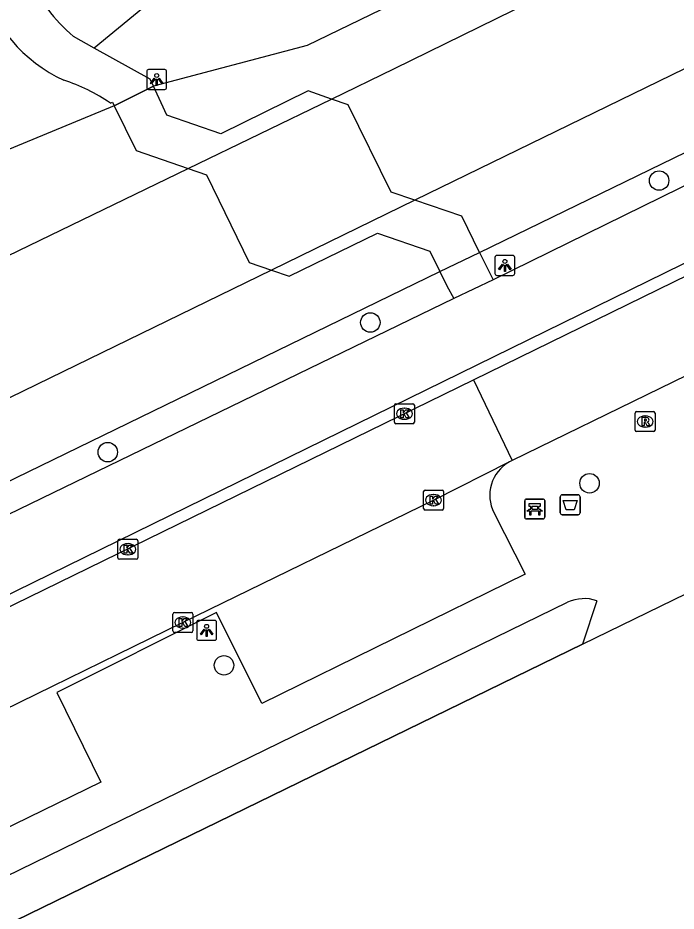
# Model space of a CAD drawing. Extents: x 160457 to 162082, y 388340 to 389736.
# Drawn here: x 161057.38 to 161090.43, y 388773.54 to 388818.39 of the extents above; entities that cross this region are included whole.
import ezdxf

# ---------------------------------------------------------------- set-up
doc = ezdxf.new("R2010")
doc.units = 0
for name, color, linetype in [('IMGEO_Afvalbak', 7, 'Continuous'), ('IMGEO_Bank', 7, 'Continuous'), ('IMGEO_Boom', 7, 'Continuous'), ('IMGEO_Dek', 7, 'Continuous'), ('IMGEO_Fietspad_gesloten', 7, 'Continuous'), ('IMGEO_Groenvoorziening', 7, 'Continuous'), ('IMGEO_Haag', 7, 'Continuous'), ('IMGEO_Hek', 7, 'Continuous'), ('IMGEO_Kolk', 7, 'Continuous'), ('IMGEO_Lichtpunt', 7, 'Continuous'), ('IMGEO_Rijbaan_lokaal_gesloten', 7, 'Continuous'), ('IMGEO_Rijbaan_lokaal_open', 7, 'Continuous'), ('IMGEO_Rioolput', 7, 'Continuous'), ('IMGEO_Voetgangersgebied_gesloten', 7, 'Continuous'), ('IMGEO_Voetpad_open', 7, 'Continuous'), ('IMGEO_Waterloop', 7, 'Continuous')]:
    doc.layers.add(name, color=color, linetype=linetype)

msp = doc.modelspace()

# ---------------------------------------------------------------- linework, layer by layer
at = {"layer": 'IMGEO_Afvalbak'}
for p, q in [((161084.615, 388793.541), (161084.615, 388794.341)), ((161084.615, 388794.341), (161084.615, 388793.541)), ((161084.715, 388794.441), (161085.505, 388794.441)), ((161085.505, 388794.441), (161084.715, 388794.441)), ((161085.605, 388794.341), (161085.605, 388793.541)), ((161085.605, 388793.541), (161085.605, 388794.341)), ((161085.505, 388793.441), (161084.715, 388793.441)), ((161084.715, 388793.441), (161085.505, 388793.441))]:
    msp.add_line(p, q, dxfattribs=at)
msp.add_lwpolyline([(161084.758, 388794.155), (161085.462, 388794.155), (161085.313, 388793.685), (161084.907, 388793.685), (161084.758, 388794.155)], dxfattribs=at)
for centre, start, end in [((161084.715, 388794.341), 90, 180), ((161084.715, 388794.341), 90, 180), ((161085.505, 388794.341), 0, 90), ((161085.505, 388794.341), 360, 90), ((161084.715, 388793.541), 180, 270), ((161084.715, 388793.541), 180, 270), ((161085.505, 388793.541), 270, 0), ((161085.505, 388793.541), 270, 0)]:
    msp.add_arc(centre, 0.1, start, end, dxfattribs=at)
at = {"layer": 'IMGEO_Bank'}
for p, q in [((161082.832, 388793.302), (161082.832, 388794.143)), ((161082.832, 388794.143), (161082.832, 388793.302)), ((161082.907, 388794.227), (161083.748, 388794.227)), ((161083.748, 388794.227), (161082.907, 388794.227)), ((161083.832, 388794.152), (161083.832, 388793.311)), ((161083.832, 388793.311), (161083.832, 388794.152)), ((161083.529, 388793.625), (161083.136, 388793.625)), ((161083.141, 388793.733), (161083.141, 388793.839)), ((161083.185, 388793.839), (161083.185, 388793.733)), ((161083.473, 388793.845), (161083.191, 388793.845)), ((161083.191, 388793.727), (161083.473, 388793.727)), ((161083.479, 388793.733), (161083.479, 388793.839)), ((161083.523, 388793.839), (161083.523, 388793.733)), ((161083.757, 388793.227), (161082.916, 388793.227)), ((161082.916, 388793.227), (161083.757, 388793.227))]:
    msp.add_line(p, q, dxfattribs=at)
for points in [[(161083.135, 388793.845), (161083.049, 388793.845), (161083.049, 388794.006), (161083.612, 388794.006), (161083.612, 388793.845), (161083.529, 388793.845)], [(161083.079, 388793.625), (161082.937, 388793.625), (161083.049, 388793.727), (161083.135, 388793.727)], [(161083.129, 388793.618), (161083.129, 388793.411), (161083.086, 388793.411), (161083.086, 388793.618)], [(161083.529, 388793.727), (161083.612, 388793.727), (161083.724, 388793.625), (161083.585, 388793.625)], [(161083.579, 388793.618), (161083.579, 388793.411), (161083.535, 388793.411), (161083.535, 388793.618)]]:
    msp.add_lwpolyline(points, dxfattribs=at)
for centre, radius, start, end in [((161082.91, 388794.149), 0.0779, 92.4484, 184.2845), ((161082.91, 388794.149), 0.0779, 92.4484, 184.2845), ((161083.754, 388794.149), 0.0779, 2.4484, 94.2845), ((161083.754, 388794.149), 0.0779, 2.4484, 94.2845), ((161083.079, 388793.618), 0.00671, 2.8957, 87.1043), ((161083.136, 388793.618), 0.00671, 92.8957, 177.1043), ((161083.134, 388793.838), 0.00671, 2.8957, 87.1043), ((161083.134, 388793.734), 0.00671, 272.8957, 357.1043), ((161083.191, 388793.838), 0.00671, 92.8957, 177.1043), ((161083.191, 388793.734), 0.00671, 182.8957, 267.1043), ((161083.473, 388793.838), 0.00671, 2.8957, 87.1043), ((161083.473, 388793.734), 0.00671, 272.8957, 357.1043), ((161083.53, 388793.838), 0.00671, 92.8957, 177.1043), ((161083.53, 388793.734), 0.00671, 182.8957, 267.1043), ((161083.528, 388793.618), 0.00671, 2.8957, 87.1043), ((161083.585, 388793.618), 0.00671, 92.8957, 177.1043), ((161082.91, 388793.305), 0.0779, 182.4484, 274.2845), ((161082.91, 388793.305), 0.0779, 182.4484, 274.2845), ((161083.754, 388793.305), 0.0779, 272.4484, 4.2845), ((161083.754, 388793.305), 0.0779, 272.4484, 4.2845)]:
    msp.add_arc(centre, radius, start, end, dxfattribs=at)
at = {"layer": 'IMGEO_Boom'}
for centre in [(161089.576, 388810.217), (161075.077, 388803.09), (161061.895, 388796.579), (161086.083, 388795.018), (161067.73, 388785.879)]:
    msp.add_circle(centre, 0.489, dxfattribs=at)
at = {"layer": 'IMGEO_Dek'}
msp.add_lwpolyline([(161073.971, 388814.013), (161073.128, 388814.312), (161071.95, 388814.73), (161067.566, 388812.56), (161064.863, 388813.499), (161064.185, 388814.95), (161062.222, 388813.974), (161063.317, 388811.727), (161065.935, 388810.828), (161066.857, 388810.512), (161068.987, 388806.104), (161070.115, 388805.722), (161071.009, 388805.419), (161075.432, 388807.583), (161078.057, 388806.679), (161078.571, 388805.645), (161080.564, 388806.614), (161079.676, 388808.426), (161077.309, 388809.227), (161076.116, 388809.631)], close=True, dxfattribs=at)
at = {"layer": 'IMGEO_Fietspad_gesloten'}
for points in [[(161212.675, 388869.73), (161150.663, 388839.341), (161081.251, 388805.232)], [(161027.242, 388774.896), (161145.643, 388832.943), (161218.307, 388868.529)], [(161081.251, 388805.232), (161079.266, 388804.288)], [(161079.266, 388804.288), (161032.258, 388781.507)]]:
    msp.add_lwpolyline(points, dxfattribs=at)
at = {"layer": 'IMGEO_Groenvoorziening'}
for points in [[(161075.698, 388840.303), (161072.339, 388832.239), (161069.169, 388825.246), (161068.959, 388824.387), (161068.636, 388823.565), (161068.204, 388822.794), (161067.671, 388822.088), (161067.077, 388821.489), (161066.398, 388820.959), (161065.634, 388820.515), (161061.219, 388816.872)], [(161085.107, 388823.406), (161071.905, 388817.006), (161064.185, 388814.95)], [(161062.222, 388813.974), (161056.682, 388811.679)]]:
    msp.add_lwpolyline(points, dxfattribs=at)
at = {"layer": 'IMGEO_Haag'}
for points in [[(161080.564, 388806.614), (161150.141, 388840.461), (161212.132, 388870.817)], [(161031.609, 388782.799), (161078.571, 388805.645)]]:
    msp.add_lwpolyline(points, dxfattribs=at)
at = {"layer": 'IMGEO_Hek'}
for points in [[(161085.726, 388786.938), (161096.137, 388792.012)], [(161047.138, 388756.252), (161042.329, 388765.788), (161085.726, 388786.938)]]:
    msp.add_lwpolyline(points, dxfattribs=at)
at = {"layer": 'IMGEO_Kolk'}
for p, q in [((161076.288, 388798.085), (161076.288, 388798.937)), ((161076.363, 388799.011), (161077.215, 388799.011)), ((161077.289, 388798.937), (161077.289, 388798.085)), ((161076.776, 388798.791), (161076.801, 388798.791)), ((161077.215, 388798.011), (161076.363, 388798.011)), ((161076.799, 388798.231), (161076.774, 388798.231)), ((161077.752, 388793.747), (161077.752, 388794.599)), ((161077.827, 388794.673), (161078.679, 388794.673)), ((161078.24, 388794.453), (161078.265, 388794.453)), ((161078.753, 388794.599), (161078.753, 388793.747)), ((161078.263, 388793.893), (161078.238, 388793.893)), ((161078.679, 388793.673), (161077.827, 388793.673)), ((161062.402, 388791.281), (161062.402, 388792.133)), ((161062.477, 388792.207), (161063.329, 388792.207)), ((161063.403, 388792.133), (161063.403, 388791.281)), ((161062.89, 388791.987), (161062.915, 388791.987)), ((161063.329, 388791.207), (161062.477, 388791.207)), ((161062.913, 388791.427), (161062.888, 388791.427)), ((161065.24, 388788.528), (161066.092, 388788.528)), ((161065.165, 388787.602), (161065.165, 388788.454)), ((161065.653, 388788.308), (161065.678, 388788.308)), ((161066.166, 388788.454), (161066.166, 388787.602)), ((161065.676, 388787.748), (161065.651, 388787.748)), ((161066.092, 388787.528), (161065.24, 388787.528))]:
    msp.add_line(p, q, dxfattribs=at)
for points in [[(161076.288, 388798.085), (161076.288, 388798.937)], [(161076.363, 388799.011), (161077.215, 388799.011)], [(161077.289, 388798.937), (161077.289, 388798.085)], [(161076.609, 388798.711), (161076.732, 388798.711), (161076.732, 388798.56), (161076.862, 388798.711), (161077.026, 388798.711), (161076.88, 388798.56), (161077.033, 388798.311), (161076.881, 388798.311), (161076.796, 388798.475), (161076.732, 388798.408), (161076.732, 388798.311), (161076.609, 388798.311), (161076.609, 388798.711)], [(161077.215, 388798.011), (161076.363, 388798.011)], [(161077.752, 388793.747), (161077.752, 388794.599)], [(161077.827, 388794.673), (161078.679, 388794.673)], [(161078.073, 388794.373), (161078.196, 388794.373), (161078.196, 388794.222), (161078.326, 388794.373), (161078.49, 388794.373), (161078.344, 388794.222), (161078.497, 388793.973), (161078.345, 388793.973), (161078.26, 388794.137), (161078.196, 388794.07), (161078.196, 388793.973), (161078.073, 388793.973), (161078.073, 388794.373)], [(161078.753, 388794.599), (161078.753, 388793.747)], [(161078.679, 388793.673), (161077.827, 388793.673)], [(161062.402, 388791.281), (161062.402, 388792.133)], [(161062.477, 388792.207), (161063.329, 388792.207)], [(161063.403, 388792.133), (161063.403, 388791.281)], [(161062.723, 388791.907), (161062.846, 388791.907), (161062.846, 388791.756), (161062.976, 388791.907), (161063.14, 388791.907), (161062.994, 388791.756), (161063.147, 388791.507), (161062.995, 388791.507), (161062.91, 388791.671), (161062.846, 388791.604), (161062.846, 388791.507), (161062.723, 388791.507), (161062.723, 388791.907)], [(161063.329, 388791.207), (161062.477, 388791.207)], [(161065.24, 388788.528), (161066.092, 388788.528)], [(161065.165, 388787.602), (161065.165, 388788.454)], [(161065.486, 388788.228), (161065.609, 388788.228), (161065.609, 388788.077), (161065.739, 388788.228), (161065.903, 388788.228), (161065.757, 388788.077), (161065.91, 388787.828), (161065.758, 388787.828), (161065.673, 388787.992), (161065.609, 388787.925), (161065.609, 388787.828), (161065.486, 388787.828), (161065.486, 388788.228)], [(161066.166, 388788.454), (161066.166, 388787.602)], [(161066.092, 388787.528), (161065.24, 388787.528)]]:
    msp.add_lwpolyline(points, dxfattribs=at)
for centre, start, end in [((161076.365, 388798.935), 91.552, 178.448), ((161076.365, 388798.935), 91.552, 178.448), ((161077.213, 388798.935), 1.552, 88.448), ((161077.213, 388798.935), 1.552, 88.448), ((161076.365, 388798.087), 181.552, 268.448), ((161076.365, 388798.087), 181.552, 268.448), ((161077.213, 388798.087), 271.552, 358.448), ((161077.213, 388798.087), 271.552, 358.448), ((161077.829, 388794.597), 91.552, 178.448), ((161077.829, 388794.597), 91.552, 178.448), ((161078.677, 388794.597), 1.552, 88.448), ((161078.677, 388794.597), 1.552, 88.448), ((161077.829, 388793.749), 181.552, 268.448), ((161077.829, 388793.749), 181.552, 268.448), ((161078.677, 388793.749), 271.552, 358.448), ((161078.677, 388793.749), 271.552, 358.448), ((161062.479, 388792.131), 91.552, 178.448), ((161062.479, 388792.131), 91.552, 178.448), ((161063.327, 388792.131), 1.552, 88.448), ((161063.327, 388792.131), 1.552, 88.448), ((161062.479, 388791.283), 181.552, 268.448), ((161062.479, 388791.283), 181.552, 268.448), ((161063.327, 388791.283), 271.552, 358.448), ((161063.327, 388791.283), 271.552, 358.448), ((161065.242, 388788.452), 91.552, 178.448), ((161065.242, 388788.452), 91.552, 178.448), ((161066.09, 388788.452), 1.552, 88.448), ((161066.09, 388788.452), 1.552, 88.448), ((161065.242, 388787.604), 181.552, 268.448), ((161065.242, 388787.604), 181.552, 268.448), ((161066.09, 388787.604), 271.552, 358.448), ((161066.09, 388787.604), 271.552, 358.448)]:
    msp.add_arc(centre, 0.0765, start, end, dxfattribs=at)
for centre, major_axis, ratio, start_param, end_param in [((161076.775, 388798.511), (-0.387, 0.002), 0.722429, 4.712389, 7.853982), ((161076.8, 388798.511), (-0.39, 0.002), 0.717154, 1.570796, 4.712389), ((161078.239, 388794.173), (-0.387, 0.002), 0.722429, 4.712389, 7.853982), ((161078.264, 388794.173), (-0.39, 0.002), 0.717154, 1.570796, 4.712389), ((161062.889, 388791.707), (-0.387, 0.002), 0.722429, 4.712389, 7.853982), ((161062.914, 388791.707), (-0.39, 0.002), 0.717154, 1.570796, 4.712389), ((161065.652, 388788.028), (-0.387, 0.002), 0.722429, 4.712389, 7.853982), ((161065.677, 388788.028), (-0.39, 0.002), 0.717154, 1.570796, 4.712389)]:
    msp.add_ellipse(centre, major_axis=major_axis, ratio=ratio, start_param=start_param, end_param=end_param, dxfattribs=at)
at = {"layer": 'IMGEO_Lichtpunt'}
for p, q in [((161063.854, 388815.695), (161063.854, 388814.888)), ((161063.854, 388815.695), (161063.854, 388814.888)), ((161064.756, 388815.79), (161063.948, 388815.79)), ((161064.756, 388815.79), (161063.948, 388815.79)), ((161064.85, 388814.888), (161064.85, 388815.695)), ((161064.85, 388814.888), (161064.85, 388815.695)), ((161063.948, 388814.794), (161064.756, 388814.794)), ((161063.948, 388814.794), (161064.756, 388814.794)), ((161082.235, 388806.455), (161081.427, 388806.455)), ((161082.235, 388806.455), (161081.427, 388806.455)), ((161081.333, 388806.36), (161081.333, 388805.553)), ((161081.333, 388806.36), (161081.333, 388805.553)), ((161082.329, 388805.553), (161082.329, 388806.36)), ((161082.329, 388805.553), (161082.329, 388806.36)), ((161081.427, 388805.459), (161082.235, 388805.459)), ((161081.427, 388805.459), (161082.235, 388805.459)), ((161067.261, 388788.133), (161066.453, 388788.133)), ((161067.261, 388788.133), (161066.453, 388788.133)), ((161066.359, 388788.038), (161066.359, 388787.231)), ((161066.359, 388788.038), (161066.359, 388787.231)), ((161067.355, 388787.231), (161067.355, 388788.038)), ((161067.355, 388787.231), (161067.355, 388788.038)), ((161066.453, 388787.137), (161067.261, 388787.137)), ((161066.453, 388787.137), (161067.261, 388787.137))]:
    msp.add_line(p, q, dxfattribs=at)
for points in [[(161064.228, 388815.359), (161064.267, 388815.331), (161064.079, 388815.069), (161064.041, 388815.096), (161064.228, 388815.359)], [(161064.33, 388815.311), (161064.377, 388815.311), (161064.377, 388814.989), (161064.33, 388814.989), (161064.33, 388815.311)], [(161064.44, 388815.331), (161064.478, 388815.358), (161064.665, 388815.096), (161064.626, 388815.068), (161064.44, 388815.331)], [(161081.707, 388806.024), (161081.746, 388805.996), (161081.558, 388805.734), (161081.52, 388805.761), (161081.707, 388806.024)], [(161081.919, 388805.996), (161081.957, 388806.023), (161082.144, 388805.761), (161082.105, 388805.733), (161081.919, 388805.996)], [(161081.809, 388805.976), (161081.856, 388805.976), (161081.856, 388805.654), (161081.809, 388805.654), (161081.809, 388805.976)], [(161066.733, 388787.702), (161066.772, 388787.674), (161066.584, 388787.412), (161066.546, 388787.439), (161066.733, 388787.702)], [(161066.835, 388787.654), (161066.882, 388787.654), (161066.882, 388787.332), (161066.835, 388787.332), (161066.835, 388787.654)], [(161066.945, 388787.674), (161066.983, 388787.701), (161067.17, 388787.439), (161067.131, 388787.411), (161066.945, 388787.674)]]:
    msp.add_lwpolyline(points, dxfattribs=at)
for centre in [(161064.353, 388815.493), (161081.832, 388806.158), (161066.858, 388787.836)]:
    msp.add_circle(centre, 0.0994, dxfattribs=at)
for centre, start, end in [((161063.948, 388815.695), 90, 180), ((161063.948, 388815.695), 90, 180), ((161064.756, 388815.695), 0, 90), ((161064.756, 388815.695), 0, 90), ((161063.948, 388814.888), 180, 270), ((161063.948, 388814.888), 180, 270), ((161064.756, 388814.888), 270, 0), ((161064.756, 388814.888), 270, 360), ((161081.427, 388806.36), 90, 180), ((161081.427, 388806.36), 90, 180), ((161082.235, 388806.36), 0, 90), ((161082.235, 388806.36), 0, 90), ((161081.427, 388805.553), 180, 270), ((161081.427, 388805.553), 180, 270), ((161082.235, 388805.553), 270, 0), ((161082.235, 388805.553), 270, 360), ((161066.453, 388788.038), 90, 180), ((161066.453, 388788.038), 90, 180), ((161067.261, 388788.038), 0, 90), ((161067.261, 388788.038), 0, 90), ((161066.453, 388787.231), 180, 270), ((161066.453, 388787.231), 180, 270), ((161067.261, 388787.231), 270, 0), ((161067.261, 388787.231), 270, 360)]:
    msp.add_arc(centre, 0.0946, start, end, dxfattribs=at)
at = {"layer": 'IMGEO_Rijbaan_lokaal_gesloten'}
for points in [[(161027.472, 388774.414), (161080.252, 388800.209)], [(161082.194, 388796.16), (161082.062, 388796.093)], [(161082.062, 388796.093), (161078.226, 388794.162), (161065.667, 388788.03), (161049.243, 388780.002), (161033.284, 388772.189)]]:
    msp.add_lwpolyline(points, dxfattribs=at)
at = {"layer": 'IMGEO_Rijbaan_lokaal_open'}
for points in [[(161080.252, 388800.209), (161094.935, 388807.394)], [(161097.026, 388803.394), (161082.194, 388796.16)], [(161080.252, 388800.209), (161082.194, 388796.16)]]:
    msp.add_lwpolyline(points, dxfattribs=at)
at = {"layer": 'IMGEO_Rioolput'}
for p, q in [((161088.373, 388797.693), (161088.373, 388798.545)), ((161088.448, 388798.619), (161089.3, 388798.619)), ((161088.861, 388798.399), (161088.886, 388798.399)), ((161089.374, 388798.545), (161089.374, 388797.693)), ((161089.3, 388797.619), (161088.448, 388797.619)), ((161088.884, 388797.839), (161088.859, 388797.839))]:
    msp.add_line(p, q, dxfattribs=at)
for points in [[(161088.373, 388797.693), (161088.373, 388798.545)], [(161088.448, 388798.619), (161089.3, 388798.619)], [(161089.374, 388798.545), (161089.374, 388797.693)], [(161088.962, 388798.317), (161088.71, 388798.319), (161088.71, 388797.919)], [(161088.71, 388797.919), (161088.834, 388797.919), (161088.834, 388798.081), (161088.845, 388798.081)], [(161088.888, 388798.238), (161088.834, 388798.238), (161088.834, 388798.157)], [(161088.834, 388798.157), (161088.886, 388798.157)], [(161088.892, 388798.052), (161088.963, 388797.919), (161089.103, 388797.919), (161089.038, 388798.045)], [(161089.3, 388797.619), (161088.448, 388797.619)]]:
    msp.add_lwpolyline(points, dxfattribs=at)
for centre, radius, start, end in [((161088.45, 388798.543), 0.0765, 91.552, 178.448), ((161088.45, 388798.543), 0.0765, 91.552, 178.448), ((161089.298, 388798.543), 0.0765, 1.552, 88.448), ((161089.298, 388798.543), 0.0765, 1.552, 88.448), ((161088.844, 388798.028), 0.0533, 26.0293, 88.6989), ((161088.87, 388798.346), 0.19, 274.7715, 282.9687), ((161088.894, 388798.142), 0.0964, 77.0061, 93.1865), ((161088.908, 388798.199), 0.0378, 276.6634, 79.6772), ((161088.961, 388798.207), 0.109, 350.3612, 89.416), ((161088.959, 388798.207), 0.112, 277.5842, 350.9817), ((161088.943, 388797.992), 0.108, 29.5134, 73.7905), ((161088.45, 388797.695), 0.0765, 181.552, 268.448), ((161088.45, 388797.695), 0.0765, 181.552, 268.448), ((161089.298, 388797.695), 0.0765, 271.552, 358.448), ((161089.298, 388797.695), 0.0765, 271.552, 358.448)]:
    msp.add_arc(centre, radius, start, end, dxfattribs=at)
for centre, major_axis, ratio, start_param, end_param in [((161088.86, 388798.119), (-0.387, 0.002), 0.722429, 4.712389, 7.853982), ((161088.885, 388798.119), (-0.39, 0.002), 0.717154, 1.570796, 4.712389)]:
    msp.add_ellipse(centre, major_axis=major_axis, ratio=ratio, start_param=start_param, end_param=end_param, dxfattribs=at)
at = {"layer": 'IMGEO_Voetgangersgebied_gesloten'}
for points in [[(161061.219, 388816.872), (161060.168, 388817.456)], [(161064.185, 388814.95), (161064.031, 388815.311), (161061.219, 388816.872)], [(161062.222, 388813.974), (161064.185, 388814.95)], [(161062.024, 388814.106), (161062.13, 388814.161), (161062.222, 388813.974)]]:
    msp.add_lwpolyline(points, dxfattribs=at)
for centre, radius, start, end in [((161065.382, 388823.605), 8.063, 202.9314, 229.7034), ((161062.954, 388822.245), 7.717, 195.8581, 244.9119), ((161057.01, 388806.854), 8.817, 55.3386, 72.3562)]:
    msp.add_arc(centre, radius, start, end, dxfattribs=at)
at = {"layer": 'IMGEO_Voetpad_open'}
for points in [[(161073.128, 388814.312), (161071.95, 388814.73), (161067.566, 388812.56), (161064.863, 388813.499), (161064.185, 388814.95), (161062.222, 388813.974), (161063.317, 388811.727), (161065.935, 388810.828)], [(161065.935, 388810.828), (161073.128, 388814.312)], [(161077.309, 388809.227), (161076.116, 388809.631), (161073.971, 388814.013), (161073.128, 388814.312)], [(161065.935, 388810.828), (161066.857, 388810.512), (161068.987, 388806.104), (161070.115, 388805.722)], [(161077.309, 388809.227), (161070.115, 388805.722)], [(161070.115, 388805.722), (161071.009, 388805.419), (161075.432, 388807.583), (161078.057, 388806.679), (161078.571, 388805.645), (161080.564, 388806.614), (161079.676, 388808.426), (161077.309, 388809.227)], [(161078.571, 388805.645), (161080.564, 388806.614)], [(161080.564, 388806.614), (161080.912, 388805.905), (161081.251, 388805.232)], [(161078.571, 388805.645), (161078.925, 388804.933), (161079.266, 388804.288)], [(161081.289, 388793.525), (161082.844, 388790.46), (161069.624, 388783.959), (161067.356, 388788.537), (161059.333, 388784.517), (161061.541, 388780.008), (161048.451, 388773.617), (161046.208, 388778.167), (161044.714, 388777.433), (161046.946, 388772.901), (161035.634, 388767.369)], [(161085.726, 388786.938), (161096.137, 388792.012)], [(161036.506, 388765.387), (161084.977, 388789.045)], [(161086.454, 388789.123), (161085.726, 388786.938)], [(161085.726, 388786.938), (161042.329, 388765.788), (161047.138, 388756.252)]]:
    msp.add_lwpolyline(points, dxfattribs=at)
for centre, radius, start, end in [((161082.988, 388794.414), 1.917, 118.8762, 207.6189), ((161085.815, 388787.206), 2.021, 71.5534, 114.4926)]:
    msp.add_arc(centre, radius, start, end, dxfattribs=at)
at = {"layer": 'IMGEO_Waterloop'}
for points in [[(161214.331, 388876.285), (161203.521, 388870.721), (161077.309, 388809.227), (161070.115, 388805.722), (161023.553, 388783.036)], [(161020.689, 388788.917), (161065.935, 388810.828), (161073.128, 388814.312), (161076.294, 388815.845), (161115.547, 388835.104), (161116.07, 388835.359)]]:
    msp.add_lwpolyline(points, dxfattribs=at)

doc.saveas('drawing.dxf')
